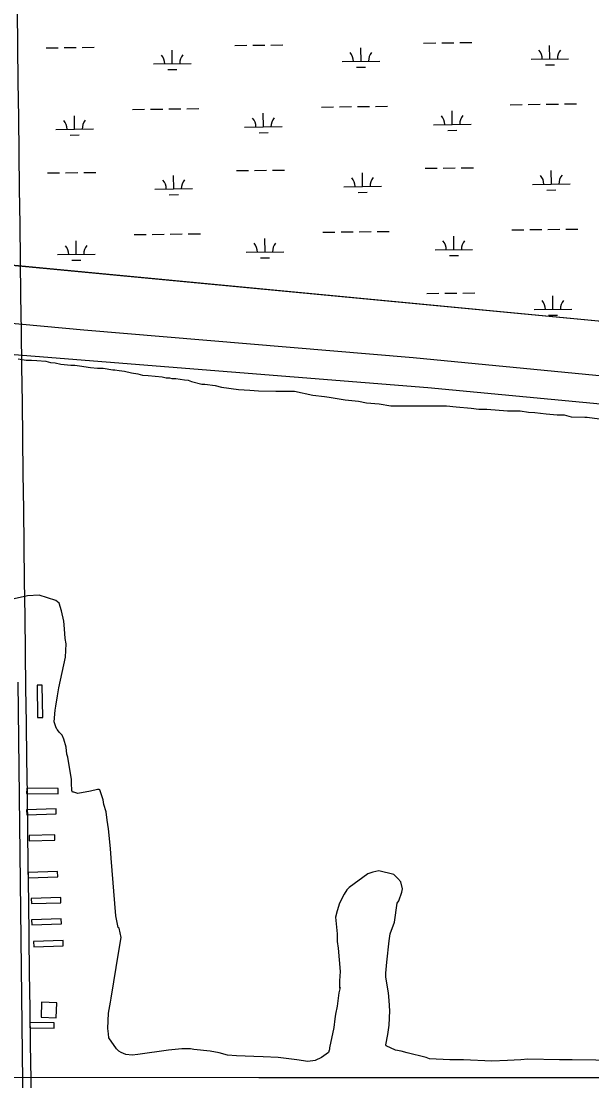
# Model space of a CAD drawing. Extents: x 3715084 to 3753216, y 488173 to 513963.
# Drawn here: x 3745633 to 3747150, y 502249 to 505065 of the extents above; entities that cross this region are included whole.
import ezdxf

# ---------------------------------------------------------------- set-up
doc = ezdxf.new("R2010")
doc.units = 0
for name, color, linetype in [('V-BLDG-OTLN', 7, 'Continuous'), ('V-GRID-MAJR', 7, 'Continuous'), ('V-ROAD-CNTR', 7, 'Continuous'), ('V-SITE-VEGE', 7, 'Continuous'), ('V-TOPO-SHOR', 7, 'Continuous'), ('V-WETL-SWMP', 7, 'Continuous')]:
    doc.layers.add(name, color=color, linetype=linetype)

msp = doc.modelspace()

# ---------------------------------------------------------------- linework, layer by layer
at = {"layer": 'V-BLDG-OTLN'}
for points in [[(3745688.832, 503300.96400000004), (3745674.8340000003, 503300.74700000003), (3745676.169, 503214.543), (3745690.167, 503214.759)], [(3745730.886, 503011.851), (3745731.043, 503025.851), (3745647.488, 503026.79000000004), (3745647.33, 503012.79000000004)], [(3745646.906, 502969.68700000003), (3745647.362, 502955.695), (3745725.81, 502958.251), (3745725.3540000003, 502972.243)], [(3745722.295, 502889.033), (3745721.881, 502903.027), (3745653.5700000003, 502901.009), (3745653.984, 502887.015)], [(3745651.088, 502802.67600000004), (3745651.544, 502788.684), (3745729.992, 502791.24), (3745729.536, 502805.232)], [(3745659.325, 502733.958), (3745659.781, 502719.966), (3745738.2290000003, 502722.522), (3745737.773, 502736.514)], [(3745660.5810000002, 502677.344), (3745661.037, 502663.352), (3745739.485, 502665.908), (3745739.029, 502679.9)], [(3745665.8310000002, 502619.356), (3745666.287, 502605.364), (3745744.735, 502607.92), (3745744.279, 502621.912)], [(3745725.9590000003, 502416.773), (3745727.109, 502456.757), (3745687.126, 502457.907), (3745685.975, 502417.924)], [(3745655.592, 502403.916), (3745655.4280000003, 502389.916), (3745720.559, 502389.153), (3745720.723, 502403.153)]]:
    msp.add_lwpolyline(points, close=True, dxfattribs=at)
at = {"layer": 'V-GRID-MAJR'}
msp.add_spline([(3745765.588, 493921.13), (3745688.039, 499979.624), (3745610.465, 506040.05), (3745532.8910000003, 512100.488), (3745532.866, 512102.407)], degree=3, dxfattribs=at)
at = {"layer": 'V-ROAD-CNTR'}
for points in [[(3745644.4486720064, 501584.75480436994), (3745639.32668225, 502095.271783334), (3745624.945711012, 503308.28335730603)], [(3750937.45608597, 502331.5563107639), (3750516.12692863, 502321.17933151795), (3749662.16863655, 502298.8213762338), (3748961.721037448, 502281.1354116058), (3748474.7140114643, 502266.96443994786), (3748019.2549223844, 502258.79545628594), (3747405.609149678, 502256.706460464), (3746264.861431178, 502257.22845942), (3745199.393562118, 502258.044457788), (3744754.882451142, 502253.2874673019)]]:
    msp.add_lwpolyline(points, dxfattribs=at)
at = {"layer": 'V-SITE-VEGE'}
for points in [[(3745624.899, 504167.626), (3745646.399, 504164.554), (3745660.221, 504164.554), (3745674.039, 504163.018), (3745698.611, 504161.484), (3745710.897, 504158.412), (3745723.183, 504156.876), (3745738.538, 504153.804), (3745755.43, 504152.268), (3745764.644, 504150.734), (3745775.394, 504150.734), (3745787.68, 504149.19800000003), (3745816.856, 504144.59), (3745835.286, 504143.054), (3745850.642, 504143.054), (3745876.748, 504138.44800000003), (3745881.356, 504138.44800000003)], [(3745881.356, 504138.44800000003), (3745893.6380000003, 504136.912), (3745907.4620000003, 504135.376), (3745925.889, 504130.768), (3745942.781, 504127.69800000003), (3745955.0670000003, 504124.626), (3745970.423, 504123.09), (3746007.279, 504120.018), (3746018.029, 504116.94800000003), (3746027.2430000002, 504116.94800000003), (3746033.3850000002, 504115.412), (3746044.1350000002, 504115.412), (3746067.171, 504112.34), (3746076.3850000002, 504110.804), (3746085.599, 504107.732), (3746113.241, 504100.054), (3746120.918, 504100.054), (3746148.56, 504096.982), (3746165.452, 504092.376), (3746209.986, 504086.232), (3746240.7, 504084.696), (3746263.734, 504083.16000000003), (3746309.8030000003, 504081.624), (3746358.9450000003, 504081.624), (3746408.0870000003, 504070.874), (3746438.801, 504067.802), (3746451.085, 504066.268), (3746494.085, 504058.588), (3746529.404, 504055.516), (3746550.9020000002, 504050.91000000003), (3746584.688, 504047.838), (3746615.4020000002, 504043.232), (3746762.823, 504043.23000000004), (3746788.931, 504040.158), (3746828.859, 504037.088), (3746848.823, 504034.016), (3746870.321, 504034.016), (3746925.6040000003, 504029.408), (3746959.3880000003, 504029.408), (3746980.8880000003, 504026.336), (3746997.7800000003, 504024.802), (3747028.494, 504021.73000000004), (3747057.6720000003, 504018.658), (3747076.1, 504018.658), (3747094.5270000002, 504014.052), (3747131.383, 504012.516), (3747137.525, 504012.516), (3747169.775, 504007.908)], [(3745872.134, 502840.815), (3745870.598, 502866.918), (3745864.4560000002, 502919.13), (3745861.386, 502942.166), (3745858.3140000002, 502963.666), (3745852.1720000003, 502983.63), (3745850.636, 502995.914), (3745841.4220000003, 503022.022), (3745839.886, 503023.556), (3745835.282, 503023.556), (3745816.852, 503018.95), (3745783.066, 503012.808), (3745772.316, 503015.878), (3745769.2460000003, 503015.878), (3745767.71, 503020.48600000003), (3745766.174, 503040.449), (3745766.174, 503051.199), (3745761.568, 503081.913), (3745756.96, 503109.553), (3745753.8880000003, 503117.231), (3745752.3540000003, 503135.661), (3745746.21, 503157.159), (3745741.6040000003, 503167.909), (3745733.926, 503175.587), (3745729.318, 503181.731), (3745727.784, 503183.267), (3745724.7120000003, 503189.409), (3745720.1040000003, 503203.229), (3745723.176, 503233.94200000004), (3745724.7120000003, 503244.69200000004), (3745729.3200000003, 503272.33400000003), (3745732.39, 503293.832), (3745750.8200000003, 503375.224), (3745752.3540000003, 503410.544), (3745749.284, 503424.36600000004), (3745747.748, 503450.471), (3745746.2120000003, 503470.433), (3745740.0700000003, 503498.075), (3745733.9280000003, 503518.039), (3745724.714, 503525.719), (3745680.181, 503539.541), (3745649.467, 503538.005), (3745561.933, 503518.041)], [(3747223.515, 502303.32300000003), (3747097.589, 502304.859), (3747063.805, 502304.859), (3746979.344, 502306.395), (3746960.916, 502304.86100000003), (3746925.594, 502303.325), (3746884.132, 502301.789), (3746808.8850000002, 502304.86100000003), (3746772.029, 502304.86100000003), (3746718.281, 502307.933), (3746709.0670000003, 502311.005), (3746658.389, 502323.289), (3746643.034, 502327.897), (3746627.6780000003, 502330.969), (3746603.106, 502341.719), (3746601.572, 502344.791), (3746607.714, 502372.433), (3746610.786, 502397.003), (3746612.322, 502435.395), (3746610.786, 502463.036), (3746609.25, 502482.998), (3746601.572, 502524.462), (3746601.572, 502535.21), (3746604.644, 502564.39), (3746610.786, 502621.21), (3746613.858, 502639.637), (3746624.608, 502670.349), (3746632.286, 502721.027), (3746636.894, 502727.169), (3746644.572, 502750.205), (3746646.108, 502759.419), (3746641.5, 502777.847), (3746633.822, 502787.061), (3746623.072, 502797.813), (3746583.146, 502807.025), (3746567.788, 502803.95300000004), (3746553.968, 502799.347), (3746504.826, 502762.49100000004), (3746498.684, 502756.349), (3746491.006, 502745.599), (3746478.72, 502721.027), (3746472.576, 502701.063), (3746467.971, 502684.17100000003), (3746472.576, 502639.637), (3746472.576, 502619.674), (3746475.648, 502601.246), (3746480.254, 502539.82), (3746478.72, 502515.248), (3746478.72, 502509.106), (3746478.72, 502495.284), (3746480.254, 502496.82), (3746477.182, 502483), (3746472.576, 502447.68), (3746467.968, 502426.181), (3746466.43, 502413.895), (3746463.363, 502390.86100000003), (3746452.611, 502337.11100000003), (3746452.611, 502332.505), (3746451.077, 502330.969), (3746449.541, 502324.829), (3746431.113, 502311.005), (3746414.221, 502303.325), (3746394.257, 502300.257), (3746365.079, 502304.863), (3746329.757, 502309.471), (3746315.937, 502311.007), (3746276.009, 502312.543), (3746251.44, 502314.077), (3746205.37, 502315.61100000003), (3746180.8000000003, 502317.14900000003), (3746159.3000000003, 502323.293), (3746134.728, 502327.897), (3746091.73, 502332.507), (3746082.5160000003, 502334.043), (3746059.483, 502334.043), (3746024.165, 502330.969), (3745942.771, 502318.68700000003), (3745927.415, 502317.151), (3745910.523, 502318.68700000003), (3745898.237, 502324.829), (3745892.095, 502327.901), (3745885.951, 502334.043), (3745865.99, 502363.223), (3745864.454, 502373.973), (3745862.918, 502387.793), (3745864.454, 502429.255), (3745870.596, 502458.43200000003), (3745872.132, 502469.18200000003), (3745892.095, 502593.572), (3745898.239, 502630.43), (3745893.631, 502654.99700000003), (3745890.561, 502656.533), (3745884.417, 502687.245), (3745872.134, 502840.815)]]:
    msp.add_lwpolyline(points, dxfattribs=at)
at = {"layer": 'V-TOPO-SHOR'}
msp.add_line((3745333.9260166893, 504442.12606870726), (3750384.8009354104, 503963.2620809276), dxfattribs=at)
for points in [[(3743212.255, 504868.36100000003), (3743444.149363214, 504846.10255114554), (3743609.91787644, 504826.8271426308), (3743721.7152458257, 504799.8415707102), (3743868.2083505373, 504753.58059027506), (3743987.7158833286, 504703.4645281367), (3744068.6725990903, 504661.05862940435), (3744141.9191514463, 504607.0874855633), (3744288.412256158, 504526.1307698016), (3744319.2529097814, 504491.4350344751), (3744392.4994621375, 504425.8986455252), (3744458.035851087, 504387.3478284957), (3744500.4417498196, 504368.072419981), (3744608.3840375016, 504356.50717487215), (3744693.195834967, 504352.6520931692), (3744909.080410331, 504333.3766846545), (3745136.5302308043, 504306.3911127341), (3745799.6042837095, 504244.7098054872), (3746674.7078302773, 504171.46325313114), (3747673.1739913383, 504075.0862105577), (3748455.7555770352, 504005.69473990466), (3749288.45322487, 503928.5931058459), (3750055.614483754, 503859.20163519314), (3750949.993438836, 503778.2449194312)], [(3750949.993438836, 503689.5780402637), (3749947.672196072, 503778.2449194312), (3749650.8309049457, 503812.9406547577), (3748929.930626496, 503878.4770437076), (3748471.175903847, 503917.0278607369), (3747453.4343342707, 504021.11506671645), (3746713.2586473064, 504090.5065373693), (3745502.762992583, 504186.88357994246)]]:
    msp.add_lwpolyline(points, dxfattribs=at)
at = {"layer": 'V-WETL-SWMP'}
for p, q in [((3745698.771998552, 504994.2684235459), (3745730.769495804, 504994.66830335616)), ((3745746.768244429, 504994.8682432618), (3745778.765741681, 504995.26812307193)), ((3745794.764490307, 504995.4680629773), (3745826.7619875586, 504995.86794278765)), ((3746200.6407438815, 505000.5403884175), (3746232.6382411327, 505000.94026822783)), ((3746248.6369897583, 505001.1402081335), (3746280.63448701, 505001.54008794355)), ((3746296.6332356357, 505001.740027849), (3746328.6307328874, 505002.1399076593)), ((3746536.0387569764, 504958.2983061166), (3746535.588891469, 504994.29549516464)), ((3746702.509489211, 505006.8123532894), (3746734.5069864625, 505007.21223309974)), ((3746750.505735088, 505007.41217300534), (3746782.50323234, 505007.81205281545)), ((3746798.5019809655, 505008.0119927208), (3746830.499478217, 505008.4118725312)), ((3747037.907502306, 504964.5702709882), (3747037.4576367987, 505000.5674600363)), ((3746034.170011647, 504952.0263412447), (3746033.7201461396, 504988.02353029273)), ((3746987.9114128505, 504963.9454587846), (3747087.903591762, 504965.1950831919)), ((3745984.173922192, 504951.40152904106), (3746084.1661011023, 504952.6511534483)), ((3746022.3637800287, 504936.44659119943), (3746046.361902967, 504936.7465010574)), ((3746486.0426675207, 504957.67349391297), (3746586.034846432, 504958.92311832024)), ((3746524.2325253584, 504942.7185560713), (3746548.2306482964, 504943.01846592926)), ((3747026.1012706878, 504948.99052094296), (3747050.099393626, 504949.29043080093)), ((3745928.8348069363, 504830.6295679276), (3745960.832304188, 504831.02944773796)), ((3745976.8310528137, 504831.2293876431), (3746008.828550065, 504831.6292674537)), ((3746024.827298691, 504831.8292073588), (3746056.8247959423, 504832.2290871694)), ((3746072.823544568, 504832.4290270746), (3746104.8210418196, 504832.82890688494)), ((3746430.7035522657, 504836.9015327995), (3746462.7010495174, 504837.3014126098)), ((3746478.699798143, 504837.501352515), (3746510.6972953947, 504837.9012323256)), ((3746526.6960440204, 504838.10117223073), (3746558.693541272, 504838.5010520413)), ((3746574.692289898, 504838.70099194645), (3746606.6897871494, 504839.1008717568)), ((3746778.626473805, 504790.50364034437), (3746778.176608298, 504826.50082939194)), ((3746932.572297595, 504843.17349767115), (3746964.5697948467, 504843.5733774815)), ((3746980.5685434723, 504843.7733173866), (3747012.566040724, 504844.1731971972)), ((3747028.5647893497, 504844.3731371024), (3747060.5622866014, 504844.7730169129)), ((3747076.5610352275, 504844.9729568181), (3747108.5585324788, 504845.37283662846)), ((3745774.8889831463, 504777.95971060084), (3745774.4391176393, 504813.9568996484)), ((3746276.7577284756, 504784.2316754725), (3746276.3078629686, 504820.2288645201)), ((3745724.8928936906, 504777.334898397), (3745824.8850726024, 504778.58452280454)), ((3746226.76163902, 504783.60686326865), (3746326.7538179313, 504784.85648767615)), ((3746264.9514968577, 504768.65192542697), (3746288.9496197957, 504768.95183528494)), ((3746728.6303843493, 504789.8788281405), (3746828.622563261, 504791.12845254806)), ((3746766.8202421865, 504774.9238902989), (3746790.8183651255, 504775.22380015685)), ((3745763.082751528, 504762.37996055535), (3745787.0808744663, 504762.6798704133)), ((3745702.929193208, 504661.6193994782), (3745734.9266904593, 504662.01927928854)), ((3745750.925439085, 504662.2192191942), (3745782.9229363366, 504662.61909900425)), ((3745798.921684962, 504662.8190389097), (3745830.919182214, 504663.21891872)), ((3746038.327206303, 504619.3773171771), (3746037.8773407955, 504655.3745062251)), ((3746204.797938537, 504667.89136434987), (3746236.7954357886, 504668.2912441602)), ((3746252.794184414, 504668.4911840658), (3746284.791681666, 504668.8910638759)), ((3746300.7904302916, 504669.0910037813), (3746332.7879275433, 504669.49088359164)), ((3746540.1959516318, 504625.649282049), (3746539.7460861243, 504661.646471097)), ((3746706.6666838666, 504674.1633292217), (3746738.664181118, 504674.56320903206)), ((3746754.662929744, 504674.7631489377), (3746786.6604269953, 504675.16302874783)), ((3746802.659175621, 504675.3629686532), (3746834.6566728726, 504675.76284846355)), ((3747042.0646969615, 504631.9212469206), (3747041.6148314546, 504667.91843596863)), ((3746992.068607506, 504631.29643471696), (3747092.060786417, 504632.54605912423)), ((3745988.331116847, 504618.75250497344), (3746088.323295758, 504620.0021293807)), ((3746026.5209746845, 504603.79756713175), (3746050.519097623, 504604.09747698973)), ((3746490.1998621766, 504625.0244698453), (3746590.1920410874, 504626.2740942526)), ((3746528.389720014, 504610.06953200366), (3746552.387842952, 504610.36944186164)), ((3747030.2584653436, 504616.3414968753), (3747054.2565882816, 504616.6414067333)), ((3750920.1777019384, 503910.5813224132), (3744558.232241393, 504516.8081036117)), ((3745932.9920015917, 504497.98054385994), (3745964.9894988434, 504498.3804236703)), ((3745980.988247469, 504498.5803635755), (3746012.9857447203, 504498.98024338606)), ((3746028.9844933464, 504499.1801832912), (3746060.981990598, 504499.5800631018)), ((3746076.9807392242, 504499.7800030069), (3746108.9782364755, 504500.17988281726)), ((3746280.914923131, 504451.5826514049), (3746280.465057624, 504487.57984045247)), ((3746434.8607469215, 504504.25250873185), (3746466.858244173, 504504.6523885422)), ((3746482.856992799, 504504.85232844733), (3746514.8544900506, 504505.2522082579)), ((3746530.853238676, 504505.4521481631), (3746562.8507359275, 504505.8520279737)), ((3746578.8494845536, 504506.0519678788), (3746610.846981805, 504506.45184768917)), ((3746782.783668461, 504457.85461627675), (3746782.333802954, 504493.8518053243)), ((3746936.729492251, 504510.5244736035), (3746968.7269895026, 504510.9243534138)), ((3746984.725738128, 504511.124293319), (3747016.72323538, 504511.5241731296)), ((3747032.7219840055, 504511.7241130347), (3747064.7194812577, 504512.1239928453)), ((3747080.7182298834, 504512.3239327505), (3747112.7157271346, 504512.7238125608)), ((3745779.046177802, 504445.3106865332), (3745778.596312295, 504481.3078755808)), ((3746732.787579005, 504457.2298040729), (3746832.7797579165, 504458.4794284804)), ((3745729.0500883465, 504444.68587432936), (3745829.042267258, 504445.93549873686)), ((3745767.2399461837, 504429.7309364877), (3745791.238069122, 504430.03084634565)), ((3746230.9188336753, 504450.957839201), (3746330.911012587, 504452.20746360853)), ((3746269.108691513, 504436.00290135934), (3746293.1068144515, 504436.3028112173)), ((3746770.9774368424, 504442.2748662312), (3746794.9755597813, 504442.5747760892)), ((3746543.920835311, 504327.59277439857), (3746543.9032807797, 504328.9974470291)), ((3746710.823878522, 504341.51430515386), (3746742.8213757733, 504341.9141849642)), ((3746758.8201243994, 504342.1141248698), (3746790.8176216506, 504342.5140046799)), ((3746806.8163702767, 504342.71394458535), (3746838.813867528, 504343.1138243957)), ((3747046.221891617, 504299.27222285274), (3747045.77202611, 504335.2694119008)), ((3746996.2258021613, 504298.64741064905), (3747096.2179810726, 504299.8970350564)), ((3747034.415659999, 504283.6924728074), (3747058.413782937, 504283.9923826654))]:
    msp.add_line(p, q, dxfattribs=at)
for centre, radius, start, end in [((3745978.9254628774, 504951.81077814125), 35.24628790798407, 359.94418061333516, 41.4878389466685), ((3746089.402693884, 504953.19143656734), 35.246287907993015, 139.944177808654, 181.48783614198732), ((3746480.7942082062, 504958.08274301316), 35.24628790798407, 359.94418061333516, 41.4878389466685), ((3746591.2714392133, 504959.4634014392), 35.246287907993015, 139.944177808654, 181.48783614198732), ((3746982.662953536, 504964.3547078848), 35.24628790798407, 359.94418061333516, 41.4878389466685), ((3747093.1401845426, 504965.73536631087), 35.246287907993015, 139.944177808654, 181.48783614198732), ((3745719.6444343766, 504777.7441474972), 35.24628790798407, 359.94418061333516, 41.4878389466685), ((3745830.121665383, 504779.12480592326), 35.246287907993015, 139.944177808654, 181.48783614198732), ((3746221.513179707, 504784.01611236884), 35.24628790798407, 359.94418061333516, 41.4878389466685), ((3746331.9904107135, 504785.3967707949), 35.246287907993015, 139.944177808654, 181.48783614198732), ((3746723.3819250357, 504790.2880772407), 35.24628790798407, 359.94418061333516, 41.4878389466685), ((3746833.8591560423, 504791.6687356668), 35.246287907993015, 139.944177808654, 181.48783614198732), ((3746986.8201481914, 504631.70568381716), 35.24628790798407, 359.94418061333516, 41.4878389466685), ((3747097.2973791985, 504633.0863422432), 35.246287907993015, 139.944177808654, 181.48783614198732), ((3745983.0826575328, 504619.16175407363), 35.24628790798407, 359.94418061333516, 41.4878389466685), ((3746093.5598885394, 504620.54241249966), 35.246287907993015, 139.944177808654, 181.48783614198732), ((3746484.951402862, 504625.43371894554), 35.24628790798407, 359.94418061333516, 41.4878389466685), ((3746595.428633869, 504626.8143773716), 35.246287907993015, 139.944177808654, 181.48783614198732), ((3745723.8016290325, 504445.09512342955), 35.24628790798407, 359.94418061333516, 41.4878389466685), ((3745834.2788600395, 504446.4757818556), 35.246287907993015, 139.944177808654, 181.48783614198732), ((3746225.6703743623, 504451.36708830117), 35.24628790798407, 359.94418061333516, 41.4878389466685), ((3746336.147605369, 504452.74774672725), 35.246287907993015, 139.944177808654, 181.48783614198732), ((3746727.5391196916, 504457.6390531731), 35.24628790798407, 359.94418061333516, 41.4878389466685), ((3746838.016350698, 504459.0197115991), 35.246287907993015, 139.944177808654, 181.48783614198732), ((3746990.977342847, 504299.0566597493), 35.24628790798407, 359.94418061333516, 41.4878389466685), ((3747101.454573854, 504300.43731817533), 35.246287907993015, 139.944177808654, 181.48783614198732)]:
    msp.add_arc(centre, radius, start, end, dxfattribs=at)

doc.saveas('drawing.dxf')
